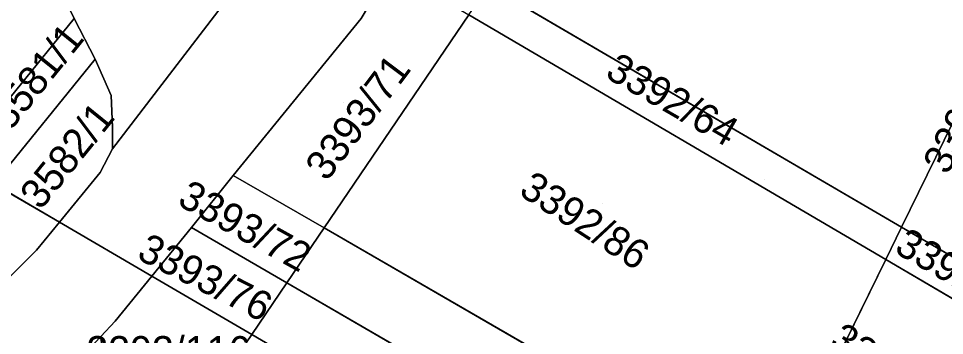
# Model space of a CAD drawing. Extents: x -262715 to -259381, y -1237238 to -1231182.
# Drawn here: x -261492.2 to -261429.1, y -1236098.6 to -1236077 of the extents above; entities that cross this region are included whole.
import ezdxf

# ---------------------------------------------------------------- set-up
doc = ezdxf.new("R2010")
doc.units = 0
for name, color, linetype in [('body_kn', 7, 'Continuous'), ('kladpar_druhypozemkov', 7, 'Continuous'), ('kladpar_hranice', 7, 'Continuous'), ('kladpar_parcelnecisla', 7, 'Continuous'), ('kladpar_plochy', 7, 'Continuous'), ('zuob_linie', 7, 'Continuous'), ('zuob_plochy', 7, 'Continuous')]:
    doc.layers.add(name, color=color, linetype=linetype)

msp = doc.modelspace()

# ---------------------------------------------------------------- linework, layer by layer
at = {"layer": 'body_kn'}
for p, q in [((-261488.42, -1236077.01), (-261488.42, -1236077.01)), ((-261487, -1236079.77), (-261487, -1236079.77)), ((-261485.91, -1236082.26), (-261485.91, -1236082.26)), ((-261485.8, -1236084.41), (-261485.8, -1236084.41)), ((-261485.82, -1236085.89), (-261485.82, -1236085.89)), ((-261486.64, -1236087.5), (-261486.64, -1236087.5)), ((-261477.58, -1236087.71), (-261477.58, -1236087.71)), ((-261477.58, -1236087.71), (-261477.58, -1236087.71)), ((-261489.43, -1236090.9), (-261489.43, -1236090.9)), ((-261480.44, -1236091.25), (-261480.44, -1236091.25)), ((-261480.44, -1236091.25), (-261480.44, -1236091.25)), ((-261471.39, -1236091.29), (-261471.39, -1236091.29)), ((-261471.39, -1236091.29), (-261471.39, -1236091.29)), ((-261432.05, -1236091.23), (-261432.05, -1236091.23)), ((-261432.05, -1236091.23), (-261432.05, -1236091.23)), ((-261490.99, -1236092.81), (-261490.99, -1236092.81)), ((-261433.13, -1236093.45), (-261433.13, -1236093.45)), ((-261433.13, -1236093.45), (-261433.13, -1236093.45)), ((-261483.14, -1236094.58), (-261483.14, -1236094.58)), ((-261473.93, -1236095.03), (-261473.93, -1236095.03)), ((-261473.93, -1236095.03), (-261473.93, -1236095.03)), ((-261485.64, -1236097.66), (-261485.64, -1236097.66)), ((-261476.33, -1236098.57), (-261476.33, -1236098.57)), ((-261476.33, -1236098.57), (-261476.33, -1236098.57))]:
    msp.add_line(p, q, dxfattribs=at)
at = {"layer": 'kladpar_druhypozemkov'}
for p, q in [((-261470.08, -1236082.75), (-261470.08, -1236082.75)), ((-261489.23, -1236085.11), (-261489.23, -1236085.11)), ((-261441.39, -1236087.97), (-261441.39, -1236087.97)), ((-261452.42, -1236089.65), (-261452.42, -1236089.65)), ((-261474.82, -1236090.78), (-261474.82, -1236090.78)), ((-261431.63, -1236093.44), (-261431.63, -1236093.44)), ((-261478.5, -1236093.95), (-261478.5, -1236093.95))]:
    msp.add_line(p, q, dxfattribs=at)
at = {"layer": 'kladpar_hranice'}
for p, q in [((-261460.18, -1236074.77), (-261432.05, -1236091.23)), ((-261432.05, -1236091.23), (-261460.18, -1236074.77)), ((-261461.53, -1236076.75), (-261471.39, -1236091.29)), ((-261471.39, -1236091.29), (-261461.53, -1236076.75)), ((-261433.13, -1236093.45), (-261461.53, -1236076.75)), ((-261461.53, -1236076.75), (-261433.13, -1236093.45)), ((-261480.44, -1236091.25), (-261477.58, -1236087.71)), ((-261471.39, -1236091.29), (-261477.58, -1236087.71)), ((-261477.58, -1236087.71), (-261471.39, -1236091.29)), ((-261493.9, -1236088.29), (-261489.43, -1236090.9)), ((-261489.43, -1236090.9), (-261493.9, -1236088.29)), ((-261489.43, -1236090.9), (-261483.14, -1236094.58)), ((-261483.14, -1236094.58), (-261489.43, -1236090.9)), ((-261483.14, -1236094.58), (-261480.44, -1236091.25)), ((-261473.93, -1236095.03), (-261480.44, -1236091.25)), ((-261480.44, -1236091.25), (-261473.93, -1236095.03)), ((-261471.39, -1236091.29), (-261473.93, -1236095.03)), ((-261473.93, -1236095.03), (-261471.39, -1236091.29)), ((-261440.75, -1236109.03), (-261471.39, -1236091.29)), ((-261471.39, -1236091.29), (-261440.75, -1236109.03)), ((-261432.05, -1236091.23), (-261433.13, -1236093.45)), ((-261433.13, -1236093.45), (-261432.05, -1236091.23)), ((-261426.04, -1236094.75), (-261432.05, -1236091.23)), ((-261433.13, -1236093.45), (-261440.75, -1236109.03)), ((-261440.75, -1236109.03), (-261433.13, -1236093.45)), ((-261426.66, -1236097.25), (-261433.13, -1236093.45)), ((-261433.13, -1236093.45), (-261426.66, -1236097.25)), ((-261476.33, -1236098.57), (-261483.14, -1236094.58)), ((-261483.14, -1236094.58), (-261476.33, -1236098.57)), ((-261473.93, -1236095.03), (-261476.33, -1236098.57)), ((-261442.76, -1236113.14), (-261473.93, -1236095.03)), ((-261473.93, -1236095.03), (-261442.76, -1236113.14))]:
    msp.add_line(p, q, dxfattribs=at)
for points in [[(-261489.43, -1236090.9), (-261486.64, -1236087.5), (-261485.82, -1236085.89), (-261476.25, -1236073.39), (-261474.75, -1236071.35), (-261462.25, -1236050.52), (-261450.96, -1236027.89), (-261448.42, -1236022.45), (-261447.68, -1236020.88), (-261446.76, -1236018.89), (-261446.57, -1236018.49), (-261446.4, -1236018.11), (-261440.46, -1236004.98), (-261440.36, -1236004.65)], [(-261433.46, -1236008.68), (-261435.61, -1236013.32), (-261439.65, -1236022.05), (-261439.71, -1236022.17), (-261441.67, -1236026.39), (-261442.68, -1236028.58), (-261443.81, -1236031.01), (-261445.84, -1236035.02), (-261451.51, -1236046.22), (-261456.63, -1236056.33), (-261465.66, -1236071.57), (-261466.87, -1236073.61), (-261468.88, -1236076.99), (-261477.58, -1236087.71), (-261480.44, -1236091.25), (-261483.14, -1236094.58)], [(-261499.57, -1236043.87), (-261484.26, -1236071.09), (-261482.58, -1236074.08), (-261480.86, -1236075.16), (-261479.14, -1236075.18), (-261477.66, -1236074.45), (-261476.25, -1236073.39), (-261485.82, -1236085.89), (-261485.8, -1236084.41), (-261485.91, -1236082.26), (-261487, -1236079.77), (-261488.42, -1236077.01), (-261489.89, -1236073.99), (-261500.94, -1236054.14)], [(-261522.32, -1236051.03), (-261513.94, -1236046.11), (-261512.2, -1236045.46), (-261509.35, -1236045.26), (-261506.53, -1236046.06), (-261504.28, -1236047.7), (-261500.94, -1236054.14), (-261503.68, -1236057.8), (-261494.28, -1236075.64), (-261489.89, -1236073.99), (-261488.42, -1236077.01), (-261496.4, -1236086.82)], [(-261443.85, -1236050.7), (-261419.25, -1236065.06), (-261432.05, -1236091.23)], [(-261432.05, -1236091.23), (-261419.25, -1236065.06), (-261414.99, -1236067.55), (-261423.59, -1236084.71), (-261426.04, -1236094.75)], [(-261477.58, -1236087.71), (-261468.88, -1236076.99), (-261466.87, -1236073.61)], [(-261496.4, -1236086.82), (-261488.42, -1236077.01), (-261487, -1236079.77), (-261493.9, -1236088.29)], [(-261493.9, -1236088.29), (-261487, -1236079.77), (-261485.91, -1236082.26), (-261485.8, -1236084.41), (-261485.82, -1236085.89), (-261486.64, -1236087.5), (-261489.43, -1236090.9)], [(-261595.33, -1236159.18), (-261589.42, -1236155.91), (-261584.61, -1236153.71), (-261557.17, -1236141.66), (-261548.65, -1236136.72), (-261529.6, -1236125.36), (-261526.87, -1236123.93), (-261518.63, -1236118.9), (-261509.93, -1236111.81), (-261490.99, -1236092.81), (-261489.43, -1236090.9)], [(-261489.43, -1236090.9), (-261490.99, -1236092.81), (-261509.93, -1236111.81), (-261518.63, -1236118.9), (-261526.87, -1236123.93), (-261529.6, -1236125.36), (-261532.3, -1236126.29), (-261534.84, -1236126.47), (-261537.69, -1236125.45)], [(-261432.05, -1236091.23), (-261426.04, -1236094.75), (-261426.66, -1236097.25)], [(-261483.14, -1236094.58), (-261485.64, -1236097.66), (-261486.61, -1236098.69), (-261493.42, -1236105.89), (-261496.71, -1236109.37), (-261504.88, -1236118.01), (-261537.1, -1236142.13), (-261544.2, -1236147.19), (-261578.77, -1236165.97), (-261581.36, -1236167.21)], [(-261486.61, -1236098.69), (-261485.64, -1236097.66), (-261483.14, -1236094.58)], [(-261444.7, -1236117.1), (-261476.33, -1236098.57), (-261473.93, -1236095.03)], [(-261476.33, -1236098.57), (-261481.27, -1236105.85), (-261485.07, -1236102.8), (-261486.04, -1236101.67), (-261486.44, -1236100.23), (-261486.61, -1236098.69)], [(-261465.52, -1236105.47), (-261475.48, -1236099.7), (-261480.24, -1236106.61), (-261481.27, -1236105.85), (-261476.33, -1236098.57), (-261444.7, -1236117.1), (-261445.53, -1236118.8), (-261466.22, -1236106.69), (-261465.52, -1236105.47)]]:
    msp.add_lwpolyline(points, dxfattribs=at)
at = {"layer": 'kladpar_plochy'}
for points in [[(-261445.84, -1236035.02), (-261451.51, -1236046.22), (-261456.63, -1236056.33), (-261465.66, -1236071.57), (-261466.87, -1236073.61), (-261468.88, -1236076.99), (-261477.58, -1236087.71), (-261480.44, -1236091.25), (-261483.14, -1236094.58), (-261489.43, -1236090.9), (-261486.64, -1236087.5), (-261485.82, -1236085.89), (-261476.25, -1236073.39), (-261474.75, -1236071.35), (-261462.25, -1236050.52), (-261450.96, -1236027.89)], [(-261499.57, -1236043.87), (-261484.26, -1236071.09), (-261482.58, -1236074.08), (-261480.86, -1236075.16), (-261479.14, -1236075.18), (-261477.66, -1236074.45), (-261476.25, -1236073.39), (-261485.82, -1236085.89), (-261485.8, -1236084.41), (-261485.91, -1236082.26), (-261487, -1236079.77), (-261488.42, -1236077.01), (-261489.89, -1236073.99), (-261500.94, -1236054.14)]]:
    msp.add_lwpolyline(points, dxfattribs=at)
for points in [[(-261522.32, -1236051.03), (-261513.94, -1236046.11), (-261512.2, -1236045.46), (-261509.35, -1236045.26), (-261506.53, -1236046.06), (-261504.28, -1236047.7), (-261500.94, -1236054.14), (-261503.68, -1236057.8), (-261494.28, -1236075.64), (-261489.89, -1236073.99), (-261488.42, -1236077.01), (-261496.4, -1236086.82), (-261501.73, -1236083.7), (-261495.25, -1236080.26), (-261511.16, -1236049.96), (-261523.21, -1236056.81), (-261521.2, -1236061.33), (-261522.6, -1236061.98), (-261524.57, -1236061.88), (-261526.07, -1236060.66), (-261526.43, -1236059.37), (-261525.84, -1236056.29), (-261524.66, -1236053.61)], [(-261443.85, -1236050.7), (-261419.25, -1236065.06), (-261432.05, -1236091.23), (-261460.18, -1236074.77)], [(-261432.05, -1236091.23), (-261419.25, -1236065.06), (-261414.99, -1236067.55), (-261423.59, -1236084.71), (-261426.04, -1236094.75)], [(-261477.58, -1236087.71), (-261468.88, -1236076.99), (-261466.87, -1236073.61), (-261461.53, -1236076.75), (-261471.39, -1236091.29)], [(-261460.18, -1236074.77), (-261432.05, -1236091.23), (-261433.13, -1236093.45), (-261461.53, -1236076.75)], [(-261471.39, -1236091.29), (-261461.53, -1236076.75), (-261433.13, -1236093.45), (-261440.75, -1236109.03)], [(-261496.4, -1236086.82), (-261488.42, -1236077.01), (-261487, -1236079.77), (-261493.9, -1236088.29)], [(-261493.9, -1236088.29), (-261487, -1236079.77), (-261485.91, -1236082.26), (-261485.8, -1236084.41), (-261485.82, -1236085.89), (-261486.64, -1236087.5), (-261489.43, -1236090.9)], [(-261480.44, -1236091.25), (-261477.58, -1236087.71), (-261471.39, -1236091.29), (-261473.93, -1236095.03)], [(-261537.69, -1236125.45), (-261520.53, -1236114.98), (-261512.39, -1236109.22), (-261505.28, -1236102.35), (-261493.9, -1236088.29), (-261489.43, -1236090.9), (-261490.99, -1236092.81), (-261509.93, -1236111.81), (-261518.63, -1236118.9), (-261526.87, -1236123.93), (-261529.6, -1236125.36), (-261532.3, -1236126.29), (-261534.84, -1236126.47)], [(-261595.33, -1236159.18), (-261589.42, -1236155.91), (-261584.61, -1236153.71), (-261557.17, -1236141.66), (-261548.65, -1236136.72), (-261529.6, -1236125.36), (-261526.87, -1236123.93), (-261518.63, -1236118.9), (-261509.93, -1236111.81), (-261490.99, -1236092.81), (-261489.43, -1236090.9), (-261483.14, -1236094.58), (-261485.64, -1236097.66), (-261486.61, -1236098.69), (-261493.42, -1236105.89), (-261496.71, -1236109.37), (-261504.88, -1236118.01), (-261537.1, -1236142.13), (-261544.2, -1236147.19), (-261578.77, -1236165.97), (-261581.36, -1236167.21)], [(-261476.33, -1236098.57), (-261483.14, -1236094.58), (-261480.44, -1236091.25), (-261473.93, -1236095.03)], [(-261473.93, -1236095.03), (-261471.39, -1236091.29), (-261440.75, -1236109.03), (-261442.76, -1236113.14)], [(-261432.05, -1236091.23), (-261426.04, -1236094.75), (-261426.66, -1236097.25), (-261433.13, -1236093.45)], [(-261440.75, -1236109.03), (-261433.13, -1236093.45), (-261426.66, -1236097.25), (-261430.93, -1236114.71)], [(-261486.61, -1236098.69), (-261485.64, -1236097.66), (-261483.14, -1236094.58), (-261476.33, -1236098.57), (-261481.27, -1236105.85), (-261485.07, -1236102.8), (-261486.04, -1236101.67), (-261486.44, -1236100.23)], [(-261444.7, -1236117.1), (-261476.33, -1236098.57), (-261473.93, -1236095.03), (-261442.76, -1236113.14)], [(-261465.52, -1236105.47), (-261475.48, -1236099.7), (-261480.24, -1236106.61), (-261481.27, -1236105.85), (-261476.33, -1236098.57), (-261444.7, -1236117.1), (-261445.53, -1236118.8), (-261466.22, -1236106.69)]]:
    msp.add_lwpolyline(points, close=True, dxfattribs=at)
at = {"layer": 'zuob_linie'}
for points in [[(-261462.5, -1236153.5), (-261453.39, -1236134.87), (-261453.17, -1236134.42), (-261450.04, -1236128.02), (-261445.53, -1236118.8), (-261444.7, -1236117.1), (-261442.76, -1236113.14), (-261440.75, -1236109.03), (-261433.13, -1236093.45), (-261432.05, -1236091.23), (-261419.25, -1236065.06), (-261418, -1236062.5), (-261415.46, -1236060.74), (-261414.03, -1236059.74), (-261409.84, -1236056.83), (-261409.49, -1236056.59), (-261404.56, -1236053.17), (-261402.55, -1236051.77), (-261400, -1236050), (-261396.36, -1236041.07)], [(-261396.36, -1236041.07), (-261400, -1236050), (-261402.55, -1236051.77), (-261404.56, -1236053.17), (-261409.49, -1236056.59), (-261409.84, -1236056.83), (-261414.03, -1236059.74), (-261415.46, -1236060.74), (-261418, -1236062.5), (-261419.25, -1236065.06), (-261432.05, -1236091.23), (-261433.13, -1236093.45), (-261440.75, -1236109.03), (-261442.76, -1236113.14), (-261444.7, -1236117.1), (-261445.53, -1236118.8), (-261450.04, -1236128.02), (-261453.17, -1236134.42), (-261453.39, -1236134.87), (-261462.5, -1236153.5)]]:
    msp.add_lwpolyline(points, dxfattribs=at)
at = {"layer": 'zuob_plochy'}
for points in [[(-261462.5, -1236153.5), (-261453.39, -1236134.87), (-261453.17, -1236134.42), (-261450.04, -1236128.02), (-261445.53, -1236118.8), (-261444.7, -1236117.1), (-261442.76, -1236113.14), (-261440.75, -1236109.03), (-261433.13, -1236093.45), (-261432.05, -1236091.23), (-261419.25, -1236065.06), (-261418, -1236062.5), (-261415.46, -1236060.74), (-261414.03, -1236059.74), (-261409.84, -1236056.83), (-261409.49, -1236056.59), (-261404.56, -1236053.17), (-261402.55, -1236051.77), (-261400, -1236050), (-261396.36, -1236041.07)], [(-261396.36, -1236041.07), (-261400, -1236050), (-261402.55, -1236051.77), (-261404.56, -1236053.17), (-261409.49, -1236056.59), (-261409.84, -1236056.83), (-261414.03, -1236059.74), (-261415.46, -1236060.74), (-261418, -1236062.5), (-261419.25, -1236065.06), (-261432.05, -1236091.23), (-261433.13, -1236093.45), (-261440.75, -1236109.03), (-261442.76, -1236113.14), (-261444.7, -1236117.1), (-261445.53, -1236118.8), (-261450.04, -1236128.02), (-261453.17, -1236134.42), (-261453.39, -1236134.87), (-261462.5, -1236153.5)]]:
    msp.add_lwpolyline(points, dxfattribs=at)

# ---------------------------------------------------------------- texts
at = {"layer": 'kladpar_parcelnecisla'}
for s, rotation, p in [('3581/1', 51, (-261492.799, -1236084.749)), ('3392/84', 63, (-261428.906, -1236087.736)), ('3393/71', 53, (-261471.218, -1236088.183)), ('3392/64', 330, (-261452.335, -1236080.97)), ('3582/1', 51, (-261490.711, -1236090.134)), ('3392/86', 327, (-261458.213, -1236088.98)), ('3393/72', 331, (-261481.479, -1236089.672)), ('3392/65', 330, (-261432.633, -1236092.922)), ('3393/76', 333, (-261484.239, -1236093.353)), ('3392/87', 327, (-261437.073, -1236099.315))]:
    msp.add_text(s, height=2, rotation=rotation, dxfattribs=at).set_placement(p)
msp.add_text('3393/116', height=2, dxfattribs=at).set_placement((-261487.58, -1236100.67))

doc.saveas('drawing.dxf')
